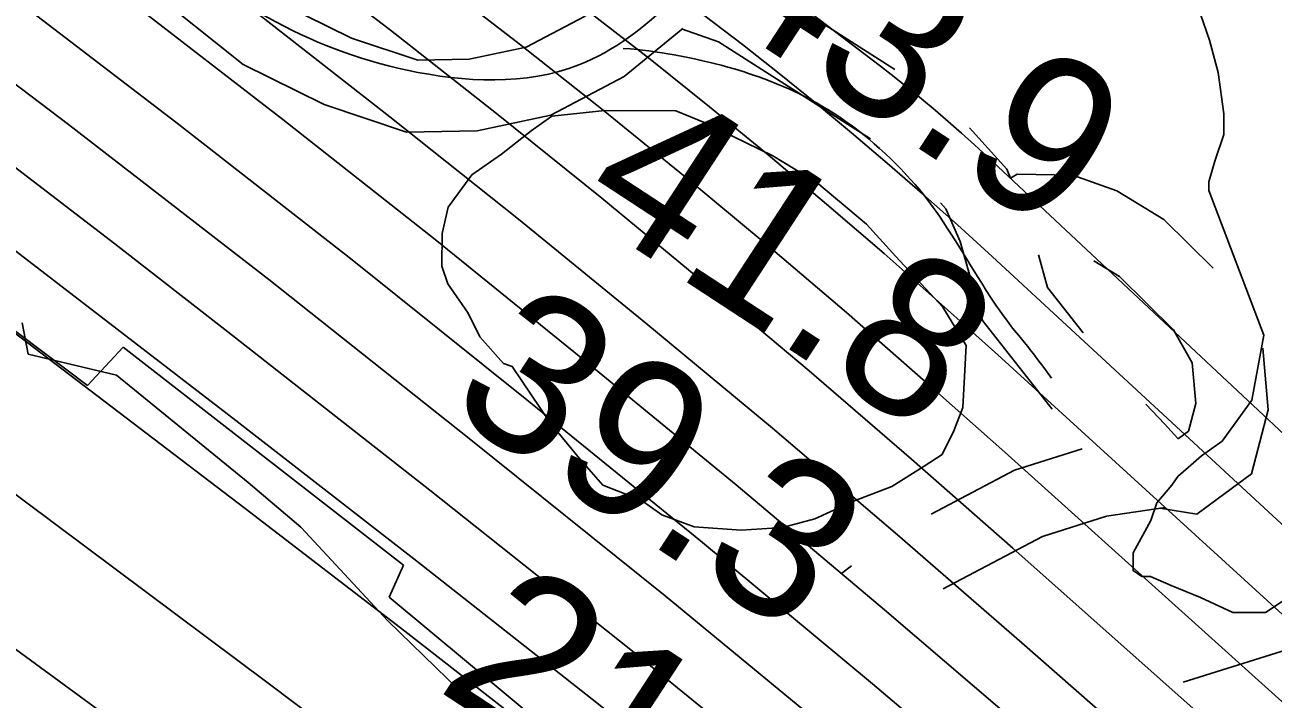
# Model space of a CAD drawing. Extents: x 3245246 to 3283090, y 806824 to 832173.
# Drawn here: x 3268510 to 3269032, y 821570 to 821852 of the extents above; entities that cross this region are included whole.
import ezdxf

# ---------------------------------------------------------------- set-up
doc = ezdxf.new("R2010")
doc.units = 0
for name, color, linetype in [('V-RIVR-EDGE', 7, 'Continuous'), ('V-RIVR-RANG', 7, 'Continuous'), ('V-ROAD-CNTR', 7, 'Continuous'), ('V-RRAP-RVMT', 7, 'Continuous'), ('V-SITE-VEGE', 7, 'Continuous'), ('V-TOPO-DPTH', 7, 'Continuous'), ('V-TOPO-MAJR', 7, 'Continuous'), ('V-TOPO-MINR', 7, 'Continuous'), ('V-TOPO-SHOR', 7, 'Continuous'), ('V-TOPO-WATR', 7, 'Continuous')]:
    doc.layers.add(name, color=color, linetype=linetype)

msp = doc.modelspace()

# ---------------------------------------------------------------- linework, layer by layer
at = {"layer": 'V-RIVR-EDGE'}
msp.add_lwpolyline([(3269067.02, 821350.73), (3269001.08, 821406.09), (3268965.51, 821435.74), (3268956.4, 821444.02), (3268923.86, 821465.4), (3268901.28, 821477.19), (3268890.86, 821482.44), (3268866.09, 821485.97), (3268820.46, 821489.13), (3268801.78, 821493.09), (3268792.23, 821500.07), (3268774.43, 821508.37), (3268755.34, 821523.63), (3268738.43, 821540.62), (3268722.36, 821546.31), (3268701.54, 821563.75), (3268661.65, 821602.54), (3268625.23, 821641.75), (3268603.11, 821660.5), (3268548.02, 821705.4), (3268511.09, 821714.19), (3268508.51, 821727.24)], dxfattribs=at)
at = {"layer": 'V-ROAD-CNTR'}
msp.add_line((3268855.71, 821625.54), (3268851.74, 821622.5), dxfattribs=at)
for points in [[(3268827.07, 822160.83), (3268870.24, 822110.62), (3268888.18, 822079.22), (3268890.73, 822062.69), (3268886.83, 822046.58), (3268855.42, 821999.55), (3268798.13, 821920.96), (3268770.45, 821877.19), (3268743.9, 821855.49), (3268719.51, 821842.59), (3268695.65, 821837.57), (3268674.11, 821837.19), (3268646.34, 821846.44), (3268617.21, 821860.75), (3268581.07, 821889.83), (3268533.69, 821941.59), (3268464.79, 822025.07), (3268396.78, 822098.41), (3268358.46, 822131.76), (3268305.78, 822181.02)], [(3268785.07, 821850.39), (3268760.57, 821830.36), (3268729.81, 821814.1), (3268699.03, 821807.63), (3268669.5, 821807.11), (3268634.94, 821818.62), (3268601, 821835.29), (3268560.49, 821867.89), (3268511.04, 821921.9), (3268442.2, 822005.31), (3268375.88, 822076.83), (3268338.36, 822109.48), (3268286.7, 822157.79)], [(3268804.56, 821875.1), (3268813.26, 821872.07), (3268873.86, 821833.33)], [(3268784.6, 821850.27), (3268800.08, 821844.9), (3268863.66, 821804.25)], [(3268939.54, 821704.09), (3268936.22, 821708.55), (3268933.75, 821711.84), (3268931.91, 821714.25), (3268930.54, 821716.02), (3268929.51, 821717.33), (3268927.98, 821719.23), (3268926.46, 821721.07), (3268924.79, 821723.11), (3268923.21, 821725.09), (3268921.72, 821727.03), (3268920.31, 821728.91), (3268918.98, 821730.75), (3268917.71, 821732.53), (3268916.51, 821734.26), (3268914.24, 821737.64), (3268912.17, 821740.81), (3268910.27, 821743.8), (3268908.51, 821746.6), (3268905.28, 821751.86), (3268902.47, 821756.45), (3268899.99, 821760.44), (3268897.8, 821763.92), (3268895.85, 821766.94), (3268894.11, 821769.57), (3268892.56, 821771.85), (3268891.18, 821773.84), (3268889.94, 821775.56), (3268888.84, 821777.06), (3268886.86, 821779.66), (3268885.34, 821781.6), (3268884.17, 821783.03), (3268882.37, 821785.17), (3268880.51, 821787.28), (3268879.09, 821788.84), (3268877.7, 821790.32), (3268876.34, 821791.75), (3268875.01, 821793.11), (3268872.4, 821795.7), (3268869.91, 821798.07), (3268867.54, 821800.24), (3268865.28, 821802.23), (3268863.13, 821804.05), (3268861.09, 821805.72), (3268859.15, 821807.26), (3268857.31, 821808.67), (3268855.57, 821809.96), (3268853.91, 821811.15), (3268852.35, 821812.25), (3268850.87, 821813.26), (3268848.07, 821815.1), (3268845.57, 821816.66), (3268843.36, 821817.98), (3268841.41, 821819.11), (3268839.68, 821820.08), (3268838.15, 821820.9), (3268835.45, 821822.3), (3268833.4, 821823.31), (3268831.85, 821824.05), (3268829.5, 821825.13), (3268827.12, 821826.17), (3268824.32, 821827.33), (3268821.69, 821828.38), (3268819.22, 821829.31), (3268816.9, 821830.16), (3268814.73, 821830.92), (3268812.68, 821831.61), (3268810.77, 821832.23), (3268807.16, 821833.35), (3268803.99, 821834.26), (3268801.22, 821835.02), (3268798.78, 821835.66), (3268796.63, 821836.19), (3268792.87, 821837.08), (3268790.04, 821837.7), (3268785.76, 821838.58), (3268781.45, 821839.39), (3268778.8, 821839.85), (3268776.48, 821840.23), (3268774.44, 821840.55), (3268770.88, 821841.05), (3268768.21, 821841.38), (3268766.21, 821841.6), (3268763.19, 821841.88), (3268760.18, 821842.09)], [(3268905.11, 821808.89), (3268920.79, 821791.5), (3268922.39, 821787.86)], [(3269007.18, 821750.11), (3268986.57, 821770.46), (3268966.83, 821782.54), (3268948.45, 821789.1), (3268925.17, 821789.51), (3268922.27, 821787.8)], [(3268892.98, 821777.54), (3268895.28, 821774.99), (3268901.29, 821761.34), (3268910.54, 821728.21), (3268939.78, 821691.19)], [(3268934, 821755.76), (3268937.81, 821742.07), (3268952.77, 821723.14)], [(3268992.43, 821678.85), (3268992.63, 821678.82), (3268996.83, 821681.94), (3268999.86, 821693.45), (3268998.34, 821710.55), (3268990.58, 821724.34), (3268967.95, 821746.68), (3268957.23, 821753.24)], [(3268984.88, 821649.67), (3269000.38, 821647.22), (3269023.16, 821664.11), (3269030.21, 821690.88), (3269027.91, 821716.65)], [(3268979.05, 821693.17), (3268986.81, 821685), (3268992.38, 821678.88)], [(3268952.28, 821674.6), (3268924.04, 821665.61), (3268889.11, 821647.25)], [(3268987.06, 821650.02), (3268962.54, 821646.39), (3268935.66, 821637.83), (3268894.12, 821616)]]:
    msp.add_lwpolyline(points, dxfattribs=at)
for points in [[(3268554.95, 824466.19), (3268928.09, 824288.38), (3269383.1, 824061.94), (3269668.74, 823890.07), (3270076.6, 823640.14), (3270419.33, 823451), (3270842.02, 823197.94), (3271162.23, 823029.36), (3271548.34, 822792.54), (3271898.38, 822578.38), (3272236.86, 822400.28), (3272509.78, 822239.3), (3272743.9, 822091.31), (3273013.63, 821941.14), (3273341.05, 821721.19), (3273731.8, 821490.06), (3274189.22, 821174.99), (3274593.6, 820901.16), (3274916.65, 820684.25), (3275373.15, 820360.04), (3275676.64, 820160.98), (3275802.37, 820045.11), (3275896.21, 819927.97), (3275965.24, 819818.62), (3276015.07, 819699.55), (3276044.42, 819586.74), (3276100.52, 819412.97), (3276190.86, 819208.33), (3276292.53, 819051.84), (3276415.54, 818926.3), (3276568.23, 818833.94), (3276716.18, 818768.83), (3276924.78, 818729.04), (3277119.88, 818725), (3277260.84, 818758.15)], [(3265843.13, 823432.94), (3265858.98, 823417.12), (3265884.36, 823393.48), (3265921.56, 823385.9), (3265988.57, 823351.07), (3266047.21, 823332.33), (3266110.89, 823317.69), (3266174.63, 823302.49), (3266237.94, 823256.14), (3266318.96, 823213.69), (3266446.25, 823144.04), (3266598.22, 823070.18), (3266698.27, 823024.21), (3266809.76, 822977.55), (3266902.83, 822954.65), (3266981.51, 822929.37), (3267047.02, 822922.93), (3267126.67, 822926.97), (3267196.8, 822934.46), (3267240.76, 822931.16), (3267315.46, 822929.02), (3267389.48, 822902.91), (3267472.52, 822855.33), (3267548.21, 822799.11), (3267673.18, 822703.23), (3267729.53, 822659.19), (3267800.82, 822580.02), (3267841.58, 822514.78), (3267890.36, 822443.64), (3267961.46, 822390.31), (3268026.22, 822347.95), (3268097.47, 822313.66), (3268226.82, 822221.48), (3268328.91, 822136.16), (3268437.97, 822030.19), (3268539.63, 821913.73), (3268611.4, 821855.02), (3268669.68, 821832.99), (3268741.62, 821835.21), (3268780.98, 821862.31), (3268824.18, 821916.6), (3268873.06, 822006.27), (3268932.52, 822098.07), (3268972.12, 822145.49), (3269019.4, 822162.03), (3269055.98, 822158.33), (3269086.75, 822138.72), (3269215.73, 821995.56), (3269467.12, 821682.49), (3269665.02, 821425.34), (3269890.24, 821132.34), (3269935.57, 821060.84), (3269937.76, 820947.01), (3269911.92, 820878.37), (3269882.42, 820803.43), (3269850.37, 820754.68), (3269820.83, 820702.94), (3269847.45, 820661.45), (3269995.31, 820504.9), (3270135.08, 820342.32), (3270215.8, 820249.25), (3270280.88, 820161.54), (3270409.84, 819983.24), (3270585.16, 819734.7), (3270723.07, 819531.19), (3270847.77, 819342.24), (3270941.21, 819194.89), (3271024.16, 819065.03), (3271103.72, 818955.95), (3271217.86, 818809.2), (3271322.11, 818665.04), (3271450.94, 818481.15), (3271547.8, 818329.85), (3271656.16, 818158.96), (3271778.9, 817965.4), (3271939.04, 817707.54), (3272036.56, 817466.51), (3272126.72, 817285.29), (3272211.94, 817051.13), (3272318, 816867.47), (3272429.35, 816683.19), (3272508.65, 816556.22), (3272571.56, 816398.68), (3272670.41, 816197), (3272779.92, 816022.86), (3272872.13, 815803.22), (3272964.65, 815556.57)]]:
    msp.add_spline(points, degree=3, dxfattribs=at)
at = {"layer": 'V-RRAP-RVMT'}
for p, q in [((3268449.48, 821766.07), (3268535.89, 821701.01)), ((3268449.48, 821766.07), (3268535.89, 821701.01)), ((3268535.89, 821701.01), (3268550.79, 821717.09)), ((3268535.89, 821701.01), (3268550.79, 821717.09)), ((3268550.79, 821717.09), (3268668.2, 821625.91)), ((3268550.79, 821717.09), (3268668.2, 821625.91)), ((3268668.2, 821625.91), (3268662.21, 821612.43)), ((3268668.2, 821625.91), (3268662.21, 821612.43)), ((3268662.21, 821612.43), (3268760.13, 821531.12)), ((3268662.21, 821612.43), (3268760.13, 821531.12))]:
    msp.add_line(p, q, dxfattribs=at)
at = {"layer": 'V-SITE-VEGE'}
msp.add_lwpolyline([(3269040.19, 821613.38), (3269029.04, 821606.03), (3269015.46, 821606.1), (3269001.93, 821612.35), (3268989.61, 821617.35), (3268980.99, 821621.1), (3268977.29, 821621.12), (3268973.61, 821623.61), (3268973.64, 821631.01), (3268981.12, 821644.55), (3268983.63, 821651.94), (3268989.84, 821659.31), (3268992.33, 821663), (3269002.25, 821671.58), (3269010.92, 821677.7), (3269023.35, 821694.92), (3269028.43, 821722.04), (3269005.31, 821782.63), (3269005.33, 821786.33), (3269007.85, 821794.96), (3269011.61, 821806.04), (3269011.65, 821814.68), (3269009.28, 821831.97), (3269005.65, 821845.57), (3268997.15, 821870.29)], dxfattribs=at)
msp.add_lwpolyline([(3268729.59, 821685.39), (3268713.68, 821708.93), (3268709.98, 821710.18), (3268700.17, 821721.34), (3268695.29, 821731.24), (3268686.71, 821743.62), (3268684.29, 821751.04), (3268684.36, 821764.62), (3268686.89, 821775.71), (3268696.83, 821789.23), (3268709.22, 821797.8), (3268721.61, 821807.61), (3268730.28, 821813.73), (3268752.51, 821816.08), (3268782.13, 821815.92), (3268794.44, 821810.92), (3268822.75, 821797.19), (3268841.2, 821785.99), (3268862.08, 821768.59), (3268874.35, 821754.95), (3268893.98, 821733.87), (3268903.77, 821717.77), (3268902.4, 821691.86), (3268898.64, 821682.01), (3268893.65, 821672.17), (3268886.22, 821667.27), (3268872.6, 821658.71), (3268856.52, 821652.62), (3268840.44, 821645.31), (3268826.85, 821641.68), (3268809.56, 821640.54), (3268789.83, 821641.88), (3268776.28, 821646.88), (3268767.67, 821653.1), (3268751.66, 821659.36), (3268741.85, 821670.52)], close=True, dxfattribs=at)
at = {"layer": 'V-TOPO-DPTH'}
for points in [[(3267196.19, 822548.31), (3267930.77, 822068.93), (3267970.5, 822042.76), (3268010.07, 822016.37), (3268049.42, 821989.64), (3268088.62, 821962.69), (3268127.56, 821935.36), (3268166.31, 821907.78), (3268204.77, 821879.79), (3268243.04, 821851.53), (3268610.92, 821576.96), (3268659.51, 821540.36), (3268707.88, 821503.48), (3268755.92, 821466.18), (3268803.76, 821428.6), (3268851.27, 821390.62), (3268898.58, 821352.39), (3268945.58, 821313.78), (3268992.38, 821274.92), (3269285.61, 821029.46)], [(3267196.19, 822548.31), (3267930.77, 822068.93), (3267970.5, 822042.76), (3268010.07, 822016.37), (3268049.42, 821989.64), (3268088.62, 821962.69), (3268127.56, 821935.36), (3268166.31, 821907.78), (3268204.77, 821879.79), (3268243.04, 821851.53), (3268610.92, 821576.96), (3268659.51, 821540.36), (3268707.88, 821503.48), (3268755.92, 821466.18), (3268803.76, 821428.6), (3268851.27, 821390.62), (3268898.58, 821352.39), (3268945.58, 821313.78), (3268992.38, 821274.92), (3269285.61, 821029.46)], [(3267980.85, 822169), (3268063.34, 822112.8), (3268145.28, 822055.83), (3268226.88, 821998.35), (3268307.83, 821939.98), (3268388.3, 821880.96), (3268468.04, 821820.94), (3268547.28, 821760.27), (3268594.67, 821723.53), (3268679.22, 821657.25), (3268763.29, 821590.37), (3268846.65, 821522.61), (3268929.53, 821454.26), (3268938.31, 821446.93), (3269016.1, 821381.4), (3269093.44, 821315.35)], [(3269093.44, 821315.35), (3269016.1, 821381.4), (3268938.31, 821446.93), (3268929.53, 821454.26), (3268846.65, 821522.61), (3268763.29, 821590.37), (3268679.22, 821657.25), (3268594.67, 821723.53), (3268547.28, 821760.27), (3268468.04, 821820.94), (3268388.3, 821880.96), (3268307.83, 821939.98), (3268226.88, 821998.35), (3268145.28, 822055.83), (3268063.34, 822112.8), (3267980.85, 822169)], [(3268090.66, 822162.3), (3268193.45, 822089.94), (3268295.77, 822016.91), (3268347.76, 821979.41), (3268423.36, 821924.12), (3268498.46, 821868.17), (3268572.81, 821811.23), (3268646.67, 821753.63), (3268719.81, 821695.11), (3268792.49, 821636.04), (3268864.48, 821576.14), (3268936.02, 821515.68), (3269067.9, 821402.91), (3269128.36, 821350.64), (3269188.44, 821297.93), (3269247.93, 821244.57), (3269307.04, 821190.77), (3269364.94, 821135.75), (3269421.61, 821079.54), (3269476.46, 821021.53), (3269530.07, 820962.33), (3269616.44, 820863.84), (3269698.38, 820765.02), (3269776.51, 820663.44)], [(3269776.51, 820663.44), (3269698.38, 820765.02), (3269616.44, 820863.84), (3269530.07, 820962.33), (3269476.46, 821021.53), (3269421.61, 821079.54), (3269364.94, 821135.75), (3269307.04, 821190.77), (3269247.93, 821244.57), (3269188.44, 821297.93), (3269128.36, 821350.64), (3269067.9, 821402.91), (3268936.02, 821515.68), (3268864.48, 821576.14), (3268792.49, 821636.04), (3268719.81, 821695.11), (3268646.67, 821753.63), (3268572.81, 821811.23), (3268498.46, 821868.17), (3268423.36, 821924.12), (3268347.76, 821979.41), (3268295.77, 822016.91), (3268193.45, 822089.94), (3268090.66, 822162.3)], [(3269292.2, 820972.4), (3268855.51, 821325.42), (3268826.76, 821348.51), (3268797.91, 821371.48), (3268768.9, 821394.26), (3268739.8, 821416.91), (3268738.97, 821417.56), (3268710.13, 821439.68), (3268681.17, 821461.65), (3268652.05, 821483.39), (3268622.81, 821504.98), (3268088.41, 821896.43), (3268071.24, 821908.89), (3268054, 821921.27), (3268036.66, 821933.49), (3268019.25, 821945.62), (3268001.74, 821957.6), (3267984.15, 821969.48), (3267966.47, 821981.19), (3267948.71, 821992.81), (3267794.51, 822092.66), (3267699.16, 822153.39)], [(3267699.16, 822153.39), (3267794.51, 822092.66), (3267948.71, 821992.81), (3267966.47, 821981.19), (3267984.15, 821969.48), (3268001.74, 821957.6), (3268019.25, 821945.62), (3268036.66, 821933.49), (3268054, 821921.27), (3268071.24, 821908.89), (3268088.41, 821896.43), (3268622.81, 821504.98), (3268652.05, 821483.39), (3268681.17, 821461.65), (3268710.13, 821439.68), (3268738.97, 821417.56), (3268739.8, 821416.91), (3268768.9, 821394.26), (3268797.91, 821371.48), (3268826.76, 821348.51), (3268855.51, 821325.42), (3269292.2, 820972.4)], [(3268202.68, 822153.78), (3268285.95, 822093.53), (3268497.97, 821938.44), (3268553.25, 821897.4), (3268608.14, 821855.84), (3268662.44, 821813.52), (3268716.34, 821770.67), (3268769.67, 821727.12), (3268822.63, 821683.13), (3268875.05, 821638.49), (3268927.09, 821593.4), (3269194.52, 821358.84), (3269238.27, 821320.03), (3269281.71, 821280.89), (3269324.71, 821241.25), (3269367.4, 821201.28), (3269409.31, 821160.53), (3269450.48, 821119.06), (3269490.54, 821076.51), (3269529.85, 821033.25), (3269777.63, 820753.21), (3269838.18, 820682.29), (3269897.01, 820610.02)], [(3269061.37, 821279.17), (3268997.01, 821333.66), (3268932.15, 821387.55), (3268866.96, 821441.05), (3268801.27, 821493.93), (3268735.24, 821546.38), (3268668.71, 821598.19), (3268601.84, 821649.57), (3268395.98, 821806.15), (3268337.02, 821850.48), (3268277.73, 821894.35), (3268217.95, 821937.55), (3268157.83, 821980.29), (3268097.29, 822022.42), (3268036.49, 822064.19), (3267975.32, 822105.41), (3267913.9, 822146.27)], [(3269061.37, 821279.17), (3268997.01, 821333.66), (3268932.15, 821387.55), (3268866.96, 821441.05), (3268801.27, 821493.93), (3268735.24, 821546.38), (3268668.71, 821598.19), (3268601.84, 821649.57), (3268395.98, 821806.15), (3268337.02, 821850.48), (3268277.73, 821894.35), (3268217.95, 821937.55), (3268157.83, 821980.29), (3268097.29, 822022.42), (3268036.49, 822064.19), (3267975.32, 822105.41), (3267913.9, 822146.27)]]:
    msp.add_lwpolyline(points, dxfattribs=at)
at = {"layer": 'V-TOPO-MAJR'}
msp.add_lwpolyline([(3270046.83, 820572.18), (3269531.69, 821140.92), (3269513.47, 821160.69), (3269495.04, 821180.26), (3269476.27, 821199.51), (3269457.29, 821218.55), (3269438.04, 821237.32), (3269418.64, 821255.93), (3269399.02, 821274.32), (3269379.25, 821292.55), (3268917.05, 821713.83), (3268893.36, 821735.13), (3268869.47, 821756.22), (3268845.29, 821776.97), (3268820.92, 821797.51), (3268796.26, 821817.68), (3268771.39, 821837.61), (3268746.22, 821857.15), (3268720.86, 821876.43), (3268242.93, 822234)], dxfattribs=at)
at = {"layer": 'V-TOPO-MINR'}
for points in [[(3269285.61, 821029.46), (3268992.38, 821274.92), (3268945.58, 821313.78), (3268898.58, 821352.39), (3268851.27, 821390.62), (3268803.76, 821428.6), (3268755.92, 821466.18), (3268707.88, 821503.48), (3268659.51, 821540.36), (3268610.92, 821576.96), (3268243.04, 821851.53), (3268204.77, 821879.79), (3268166.31, 821907.78), (3268127.56, 821935.36), (3268088.62, 821962.69), (3268049.42, 821989.64), (3268010.07, 822016.37), (3267970.5, 822042.76), (3267930.77, 822068.93), (3267196.19, 822548.31)], [(3269879.79, 820872.92), (3269838.66, 820903.16), (3269800.12, 820936.64), (3269763.32, 820972.29), (3269533.98, 821213.27), (3269529.71, 821217.72), (3269525.43, 821222.16), (3269521.13, 821226.58), (3269516.8, 821230.97), (3269512.44, 821235.33), (3269508.04, 821239.66), (3269503.6, 821243.93), (3269499.12, 821248.17), (3268912.64, 821796.74), (3268907.25, 821801.71), (3268901.8, 821806.63), (3268896.28, 821811.48), (3268890.72, 821816.26), (3268885.09, 821820.97), (3268879.4, 821825.61), (3268873.64, 821830.16), (3268867.84, 821834.65), (3268215.95, 822330.31)], [(3270147.3, 820505.66), (3269532.71, 821177.01), (3269521.49, 821189.1), (3269510.16, 821201.09), (3269498.67, 821212.93), (3269487.08, 821224.67), (3269475.34, 821236.26), (3269463.52, 821247.76), (3269451.55, 821259.12), (3269439.5, 821270.38), (3268914.62, 821755.01), (3268900.13, 821768.2), (3268885.52, 821781.25), (3268870.72, 821794.09), (3268855.81, 821806.8), (3268840.71, 821819.27), (3268825.47, 821831.59), (3268810.05, 821843.67), (3268794.5, 821855.59), (3268229.26, 822281.87)], [(3269072.54, 821366), (3269003.49, 821424.92), (3268941.14, 821477.56), (3268859.68, 821545.57), (3268777.72, 821612.97), (3268695.03, 821679.46), (3268611.84, 821745.35), (3268527.87, 821810.23), (3268443.36, 821874.39), (3268358.03, 821937.46), (3268272.16, 821999.81), (3268261.34, 822007.56), (3268169.34, 822072.8), (3268076.93, 822137.43), (3267983.91, 822201.18)], [(3269862.88, 820695.44), (3269530.22, 821069), (3269497.97, 821104.37), (3269465.18, 821139.22), (3269431.58, 821173.29), (3269397.45, 821206.85), (3269362.72, 821239.81), (3269327.74, 821272.49), (3269292.39, 821304.77), (3269256.78, 821336.78), (3268923.3, 821633.03), (3268880.82, 821670.28), (3268838.03, 821707.16), (3268794.76, 821743.49), (3268751.19, 821779.45), (3268707.13, 821814.81), (3268662.73, 821849.73), (3268617.83, 821884.01), (3268572.59, 821917.85), (3268271.29, 822139.86), (3268202.55, 822189.95)], [(3269045.45, 821324.42), (3268972.09, 821386.23), (3268898.32, 821447.56), (3268823.95, 821508.15), (3268749.18, 821568.24), (3268673.8, 821627.56), (3268598.02, 821686.37), (3268471.85, 821783.27), (3268402.69, 821835.74), (3268333.13, 821887.65), (3268262.96, 821938.73), (3268192.38, 821989.26), (3268121.27, 822039.05), (3268049.86, 822088.39), (3267977.99, 822137.08), (3267905.83, 822185.33)], [(3269835.93, 820637.62), (3269767.15, 820724.34), (3269695.78, 820809.11), (3269529.79, 820997.68), (3269483.35, 821048.89), (3269435.95, 821099.16), (3269387.09, 821148.01), (3269337.26, 821195.92), (3269286.45, 821242.84), (3269235.28, 821289.37), (3269183.6, 821335.32), (3269131.57, 821380.89), (3268931.34, 821554.29), (3268869.6, 821607.11), (3268807.45, 821659.43), (3268744.68, 821711), (3268681.5, 821762.07), (3268617.67, 821812.32), (3268553.38, 821861.99), (3268488.43, 821910.77), (3268423.02, 821958.96), (3268300.9, 822047.66), (3268203.03, 822117.99), (3268104.69, 822187.65)], [(3269952.33, 820635.27), (3269530.85, 821104.9), (3269505.62, 821132.44), (3269480.04, 821159.63), (3269453.91, 821186.29), (3269427.41, 821212.61), (3269400.49, 821238.5), (3269373.37, 821264.18), (3269345.96, 821289.54), (3269318.34, 821314.68), (3268919.95, 821673.17), (3268886.92, 821702.49), (3268853.64, 821731.52), (3268819.97, 821760.11), (3268786.05, 821788.39), (3268751.73, 821816.2), (3268717.14, 821843.65), (3268682.15, 821870.59), (3268646.88, 821897.18), (3268256.95, 822186.68)], [(3269093.44, 821315.35), (3269016.1, 821381.4), (3268938.31, 821446.93), (3268929.53, 821454.26), (3268846.65, 821522.61), (3268763.29, 821590.37), (3268679.22, 821657.25), (3268594.67, 821723.53), (3268547.28, 821760.27), (3268468.04, 821820.94), (3268388.3, 821880.96), (3268307.83, 821939.98), (3268226.88, 821998.35), (3268145.28, 822055.83), (3268063.34, 822112.8), (3267980.85, 822169)], [(3269292.2, 820972.4), (3268855.51, 821325.42), (3268826.76, 821348.51), (3268797.91, 821371.48), (3268768.9, 821394.26), (3268739.8, 821416.91), (3268738.97, 821417.56), (3268710.13, 821439.68), (3268681.17, 821461.65), (3268652.05, 821483.39), (3268622.81, 821504.98), (3268088.41, 821896.43), (3268071.24, 821908.89), (3268054, 821921.27), (3268036.66, 821933.49), (3268019.25, 821945.62), (3268001.74, 821957.6), (3267984.15, 821969.48), (3267966.47, 821981.19), (3267948.71, 821992.81), (3267794.51, 822092.66), (3267699.16, 822153.39)], [(3269897.01, 820610.02), (3269838.18, 820682.29), (3269777.63, 820753.21), (3269529.85, 821033.25), (3269490.54, 821076.51), (3269450.48, 821119.06), (3269409.31, 821160.53), (3269367.4, 821201.28), (3269324.71, 821241.25), (3269281.71, 821280.89), (3269238.27, 821320.03), (3269194.52, 821358.84), (3268927.09, 821593.4), (3268875.05, 821638.49), (3268822.63, 821683.13), (3268769.67, 821727.12), (3268716.34, 821770.67), (3268662.44, 821813.52), (3268608.14, 821855.84), (3268553.25, 821897.4), (3268497.97, 821938.44), (3268285.95, 822093.53), (3268202.68, 822153.78)], [(3269061.37, 821279.17), (3268997.01, 821333.66), (3268932.15, 821387.55), (3268866.96, 821441.05), (3268801.27, 821493.93), (3268735.24, 821546.38), (3268668.71, 821598.19), (3268601.84, 821649.57), (3268395.98, 821806.15), (3268337.02, 821850.48), (3268277.73, 821894.35), (3268217.95, 821937.55), (3268157.83, 821980.29), (3268097.29, 822022.42), (3268036.49, 822064.19), (3267975.32, 822105.41), (3267913.9, 822146.27)]]:
    msp.add_lwpolyline(points, dxfattribs=at)
at = {"layer": 'V-TOPO-SHOR'}
msp.add_lwpolyline([(3268994.58, 821576.86), (3269047.25, 821593.39), (3269067.48, 821591.13), (3269085.46, 821586.63), (3269103.44, 821584.37), (3269119.17, 821582.12), (3269137.16, 821593.35), (3269148.41, 821613.58), (3269150.67, 821645.05), (3269146.19, 821683.26), (3269141.71, 821723.73), (3269146.23, 821766.43), (3269137.26, 821824.88), (3269112.57, 821901.32), (3269049.67, 822000.26), (3269018.22, 822036.24), (3268982.28, 822094.7), (3268966.55, 822126.17), (3268950.83, 822150.91)], dxfattribs=at)
at = {"layer": 'V-TOPO-WATR'}
msp.add_lwpolyline([(3269776.51, 820663.44), (3269698.38, 820765.02), (3269616.44, 820863.84), (3269530.07, 820962.33), (3269476.46, 821021.53), (3269421.61, 821079.54), (3269364.94, 821135.75), (3269307.04, 821190.77), (3269247.93, 821244.57), (3269188.44, 821297.93), (3269128.36, 821350.64), (3269067.9, 821402.91), (3268936.02, 821515.68), (3268864.48, 821576.14), (3268792.49, 821636.04), (3268719.81, 821695.11), (3268646.67, 821753.63), (3268572.81, 821811.23), (3268498.46, 821868.17), (3268423.36, 821924.12), (3268347.76, 821979.41), (3268295.77, 822016.91), (3268193.45, 822089.94), (3268090.66, 822162.3)], dxfattribs=at)

# ---------------------------------------------------------------- texts
at = {"layer": 'V-RIVR-RANG'}
for s, p in [('43.9', (3268793.79, 821859.12)), ('41.8', (3268739.47, 821775.16)), ('39.3', (3268684.93, 821691.34)), ('21', (3268681.16, 821574.31))]:
    msp.add_text(s, height=67, rotation=326.8083, dxfattribs=at).set_placement(p)

doc.saveas('drawing.dxf')
